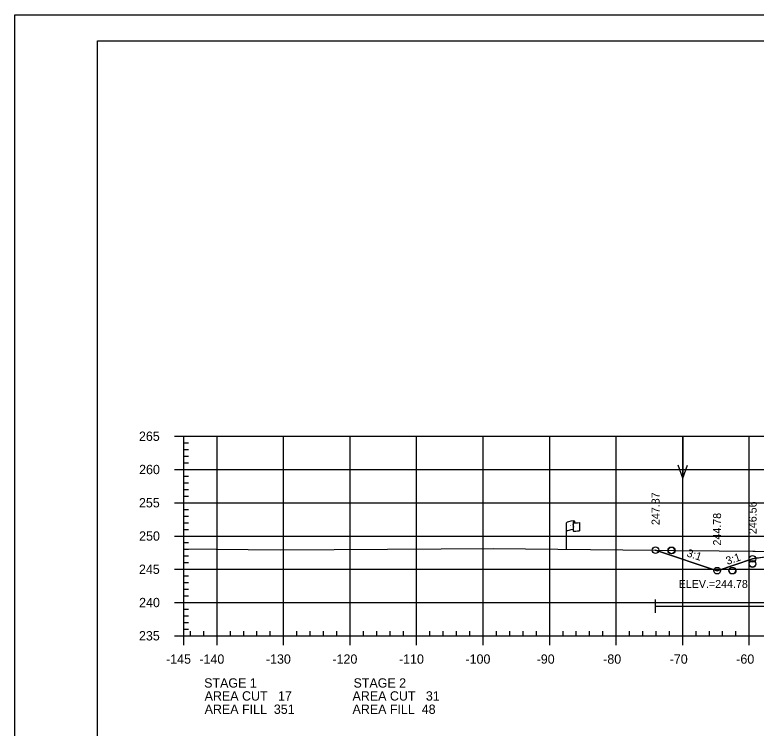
# Model space of a CAD drawing. Extents: x 1365647 to 1367999, y 387113 to 400173.
# Drawn here: x 1365723.7 to 1365835.1, y 398572.4 to 398679.6 of the extents above; entities that cross this region are included whole.
import ezdxf

# ---------------------------------------------------------------- set-up
doc = ezdxf.new("R2010")
doc.units = 0
for name, color, linetype in [('E_Existing ROW', 7, 'Continuous'), ('R_Axis', 7, 'Continuous'), ('R_Axis Annot', 7, 'Continuous'), ('R_Border', 7, 'Continuous'), ('R_Border Notes', 7, 'Continuous'), ('R_Contours', 7, 'Continuous'), ('R_Exist Surface', 7, 'Continuous'), ('R_Fin Surface', 7, 'Continuous'), ('R_Fin Surface Annot', 7, 'Continuous'), ('R_Grid', 7, 'Continuous'), ('R_No Plot', 7, 'Continuous'), ('R_Water', 7, 'Continuous'), ('R_Water Annot', 7, 'Continuous'), ('R_Xsect Elev', 7, 'Continuous')]:
    doc.layers.add(name, color=color, linetype=linetype)

msp = doc.modelspace()

# ---------------------------------------------------------------- linework, layer by layer
at = {"layer": 'E_Existing ROW'}
for p, q in [((1365806.64, 398599.3), (1365806.64, 398603.25)), ((1365807.63, 398603.34), (1365807.63, 398603.33)), ((1365807.63, 398603.33), (1365807.63, 398602.1)), ((1365807.8, 398603.5), (1365807.8, 398603.26)), ((1365808.57, 398603.31), (1365808.57, 398602.07))]:
    msp.add_line(p, q, dxfattribs=at)
for centre, radius, start, end in [((1365807.71, 398603.34), 0.078, 88.6458, 274.2828), ((1365807.72, 398603.5), 0.0783, 263.0712, 93.9564), ((1365807.71, 398602.1), 0.0783, 180, 273.9564)]:
    msp.add_arc(centre, radius, start, end, dxfattribs=at)
for centre, major_axis, ratio, start_param, end_param in [((1365808.22, 398603.29), (-1.58, -0.04), 0.19887, 5.030368, 6.283185), ((1365808.92, 398603.41), (-1.23, -0.13), 0.052933, 0.159456, 1.268315), ((1365808.21, 398601.97), (-1.58, -0.04), 0.19887, 5.083035, 6.194897), ((1365808.92, 398602.17), (-1.23, -0.13), 0.052933, 0.159456, 1.268315)]:
    msp.add_ellipse(centre, major_axis=major_axis, ratio=ratio, start_param=start_param, end_param=end_param, dxfattribs=at)
at = {"layer": 'R_Axis'}
for p, q in [((1365747.69, 398616.29), (1365749.09, 398616.29)), ((1365749.09, 398586.29), (1365749.09, 398616.29)), ((1365749.09, 398615.29), (1365749.79, 398615.29)), ((1365749.09, 398614.29), (1365749.79, 398614.29)), ((1365749.09, 398613.29), (1365749.79, 398613.29)), ((1365749.09, 398612.29), (1365749.79, 398612.29)), ((1365747.69, 398611.29), (1365749.09, 398611.29)), ((1365749.09, 398610.29), (1365749.79, 398610.29)), ((1365749.09, 398609.29), (1365749.79, 398609.29)), ((1365749.09, 398608.29), (1365749.79, 398608.29)), ((1365749.09, 398607.29), (1365749.79, 398607.29)), ((1365747.69, 398606.29), (1365749.09, 398606.29)), ((1365749.09, 398605.29), (1365749.79, 398605.29)), ((1365749.09, 398604.29), (1365749.79, 398604.29)), ((1365749.09, 398603.29), (1365749.79, 398603.29)), ((1365749.09, 398602.29), (1365749.79, 398602.29)), ((1365747.69, 398601.29), (1365749.09, 398601.29)), ((1365749.09, 398600.29), (1365749.79, 398600.29)), ((1365749.09, 398599.29), (1365749.79, 398599.29)), ((1365749.09, 398598.29), (1365749.79, 398598.29)), ((1365749.09, 398597.29), (1365749.79, 398597.29)), ((1365747.69, 398596.29), (1365749.09, 398596.29)), ((1365749.09, 398595.29), (1365749.79, 398595.29)), ((1365749.09, 398594.29), (1365749.79, 398594.29)), ((1365749.09, 398593.29), (1365749.79, 398593.29)), ((1365749.09, 398592.29), (1365749.79, 398592.29)), ((1365747.69, 398591.29), (1365749.09, 398591.29)), ((1365749.09, 398590.29), (1365749.79, 398590.29)), ((1365749.09, 398589.29), (1365749.79, 398589.29)), ((1365749.09, 398588.29), (1365749.79, 398588.29)), ((1365749.09, 398587.29), (1365749.79, 398587.29)), ((1365747.69, 398586.29), (1365749.09, 398586.29)), ((1365749.09, 398586.29), (1365749.09, 398586.99)), ((1365749.09, 398586.29), (1366039.09, 398586.29)), ((1365749.09, 398584.89), (1365749.09, 398586.29)), ((1365750.09, 398586.29), (1365750.09, 398586.99)), ((1365752.09, 398586.29), (1365752.09, 398586.99)), ((1365754.09, 398584.89), (1365754.09, 398586.29)), ((1365756.09, 398586.29), (1365756.09, 398586.99)), ((1365758.09, 398586.29), (1365758.09, 398586.99)), ((1365760.09, 398586.29), (1365760.09, 398586.99)), ((1365762.09, 398586.29), (1365762.09, 398586.99)), ((1365764.09, 398584.89), (1365764.09, 398586.29)), ((1365766.09, 398586.29), (1365766.09, 398586.99)), ((1365768.09, 398586.29), (1365768.09, 398586.99)), ((1365770.09, 398586.29), (1365770.09, 398586.99)), ((1365772.09, 398586.29), (1365772.09, 398586.99)), ((1365774.09, 398584.89), (1365774.09, 398586.29)), ((1365776.09, 398586.29), (1365776.09, 398586.99)), ((1365778.09, 398586.29), (1365778.09, 398586.99)), ((1365780.09, 398586.29), (1365780.09, 398586.99)), ((1365782.09, 398586.29), (1365782.09, 398586.99)), ((1365784.09, 398584.89), (1365784.09, 398586.29)), ((1365786.09, 398586.29), (1365786.09, 398586.99)), ((1365788.09, 398586.29), (1365788.09, 398586.99)), ((1365790.09, 398586.29), (1365790.09, 398586.99)), ((1365792.09, 398586.29), (1365792.09, 398586.99)), ((1365794.09, 398584.89), (1365794.09, 398586.29)), ((1365796.09, 398586.29), (1365796.09, 398586.99)), ((1365798.09, 398586.29), (1365798.09, 398586.99)), ((1365800.09, 398586.29), (1365800.09, 398586.99)), ((1365802.09, 398586.29), (1365802.09, 398586.99)), ((1365804.09, 398584.89), (1365804.09, 398586.29)), ((1365806.09, 398586.29), (1365806.09, 398586.99)), ((1365808.09, 398586.29), (1365808.09, 398586.99)), ((1365810.09, 398586.29), (1365810.09, 398586.99)), ((1365812.09, 398586.29), (1365812.09, 398586.99)), ((1365814.09, 398584.89), (1365814.09, 398586.29)), ((1365816.09, 398586.29), (1365816.09, 398586.99)), ((1365818.09, 398586.29), (1365818.09, 398586.99)), ((1365820.09, 398586.29), (1365820.09, 398586.99)), ((1365822.09, 398586.29), (1365822.09, 398586.99)), ((1365824.09, 398584.89), (1365824.09, 398586.29)), ((1365826.09, 398586.29), (1365826.09, 398586.99)), ((1365828.09, 398586.29), (1365828.09, 398586.99)), ((1365830.09, 398586.29), (1365830.09, 398586.99)), ((1365832.09, 398586.29), (1365832.09, 398586.99)), ((1365834.09, 398584.89), (1365834.09, 398586.29))]:
    msp.add_line(p, q, dxfattribs=at)
at = {"layer": 'R_Border'}
for p, q in [((1365736.09, 398675.75), (1366052.27, 398675.75)), ((1365736.09, 398470.29), (1365736.09, 398675.75))]:
    msp.add_line(p, q, dxfattribs=at)
at = {"layer": 'R_Contours'}
msp.add_lwpolyline([(1365820, 398599.16), (1365823, 398599.12), (1365829.56, 398599.06), (1365844.77, 398598.9), (1365835.17, 398597.95), (1365834.59, 398597.86), (1365829.25, 398596.08)], close=True, dxfattribs=at)
at = {"layer": 'R_Exist Surface'}
msp.add_lwpolyline([(1365749.09, 398599.35), (1365763.61, 398599.22), (1365787.79, 398599.37), (1365795.57, 398599.41), (1365819.92, 398599.16), (1365823, 398599.12), (1365829.56, 398599.06), (1365845.73, 398598.89)], dxfattribs=at)
at = {"layer": 'R_Fin Surface'}
msp.add_lwpolyline([(1365820, 398599.16), (1365829.25, 398596.08), (1365834.59, 398597.86), (1365835.17, 398597.95), (1365856.59, 398601.52), (1365862.59, 398602.11), (1365864.59, 398602.31), (1365894.09, 398605.2), (1365923.59, 398608.09), (1365925.59, 398608.28), (1365931.59, 398608.87), (1365945.36, 398606.58), (1365953.59, 398605.21), (1365983, 398595.4), (1365989.46, 398597.56)], dxfattribs=at)
at = {"layer": 'R_Grid'}
for p, q in [((1365749.09, 398616.29), (1366039.09, 398616.29)), ((1365749.09, 398586.29), (1365749.09, 398616.29)), ((1365754.09, 398586.29), (1365754.09, 398616.29)), ((1365764.09, 398586.29), (1365764.09, 398616.29)), ((1365774.09, 398586.29), (1365774.09, 398616.29)), ((1365784.09, 398586.29), (1365784.09, 398616.29)), ((1365794.09, 398586.29), (1365794.09, 398616.29)), ((1365804.09, 398586.29), (1365804.09, 398616.29)), ((1365814.09, 398586.29), (1365814.09, 398616.29)), ((1365824.09, 398586.29), (1365824.09, 398616.29)), ((1365834.09, 398586.29), (1365834.09, 398616.29)), ((1365749.09, 398611.29), (1366039.09, 398611.29)), ((1365749.09, 398606.29), (1366039.09, 398606.29)), ((1365749.09, 398601.29), (1366039.09, 398601.29)), ((1365749.09, 398596.29), (1366039.09, 398596.29)), ((1365749.09, 398591.29), (1366039.09, 398591.29)), ((1365749.09, 398586.29), (1366039.09, 398586.29))]:
    msp.add_line(p, q, dxfattribs=at)
at = {"layer": 'R_No Plot'}
msp.add_line((1365723.69, 398679.65), (1366057.03, 398679.65), dxfattribs=at)
msp.add_lwpolyline([(1365723.69, 398679.65), (1366057.03, 398679.65), (1366057.03, 398466.31), (1365723.69, 398466.31)], close=True, dxfattribs=at)
for centre in [(1365820, 398599.16), (1365822.36, 398599.13), (1365822.43, 398599.13), (1365834.59, 398597.86), (1365834.59, 398597.1), (1365834.59, 398597.08), (1365829.25, 398596.08), (1365831.52, 398596.08), (1365831.59, 398596.08)]:
    msp.add_circle(centre, 0.5, dxfattribs=at)
at = {"layer": 'R_Water'}
for p, q in [((1365820, 398589.73), (1365820, 398591.73)), ((1365820, 398590.73), (1365881.81, 398590.73))]:
    msp.add_line(p, q, dxfattribs=at)
at = {"layer": 'R_Water Annot'}
for p, q in [((1365824.09, 398616.29), (1365824.09, 398610.01)), ((1365824.09, 398610.01), (1365823.39, 398611.93)), ((1365824.09, 398610.01), (1365824.79, 398611.93))]:
    msp.add_line(p, q, dxfattribs=at)

# ---------------------------------------------------------------- texts
at = {"layer": 'E_Existing ROW'}
for s, height, rotation, p in [('R ', 0.2, 9.9884, (1365807.15, 398602.75)), (' O', 0.2, 9.9884, (1365807.3, 398602.79)), ('W', 0.2, 351.1788, (1365807.63, 398602.63)), ('DWB 11-9-07', 0.001, 90, (1365807.8, 398603.26)), ('DWB 11-9-07', 0.001, 5.0717, (1365808.56, 398602.06)), ('DWB 11-9-07', 0.001, 90, (1365806.63, 398599.3))]:
    msp.add_text(s, height=height, rotation=rotation, dxfattribs=at).set_placement(p)
at = {"layer": 'R_Axis Annot'}
for s, p in [('265', (1365742.35, 398615.59)), ('260', (1365742.37, 398610.59)), ('255', (1365742.35, 398605.59)), ('250', (1365742.37, 398600.59)), ('245', (1365742.35, 398595.59)), ('240', (1365742.37, 398590.59)), ('235', (1365742.35, 398585.59)), ('-145', (1365746.42, 398582.09)), ('-140', (1365751.43, 398582.09)), ('-130', (1365761.43, 398582.09)), ('-120', (1365771.43, 398582.09)), ('-110', (1365781.43, 398582.09)), ('-100', (1365791.43, 398582.09)), ('-90', (1365802.13, 398582.09)), ('-80', (1365812.13, 398582.09)), ('-70', (1365822.13, 398582.09)), ('-60', (1365832.13, 398582.09)), ('STAGE 1', (1365752.15, 398578.5)), ('STAGE 2', (1365774.6, 398578.5)), ('AREA CUT   17', (1365752.22, 398576.55)), ('AREA CUT   31', (1365774.45, 398576.55)), ('AREA FILL  351', (1365752.22, 398574.55)), ('AREA FILL  48', (1365774.45, 398574.55))]:
    msp.add_text(s, height=1.4, dxfattribs=at).set_placement(p)
at = {"layer": 'R_Border Notes'}
msp.add_text('ELEV.=244.78', height=1.2, dxfattribs=at).set_placement((1365823.48, 398593.48))
at = {"layer": 'R_Fin Surface Annot'}
for rotation, p in [(341.5651, (1365824.59, 398598.25)), (18.4349, (1365830.79, 398596.94))]:
    msp.add_text('3:1', height=1.2, rotation=rotation, dxfattribs=at).set_placement(p)
at = {"layer": 'R_Xsect Elev'}
for s, p in [('247.87', (1365820.6, 398602.94)), ('246.56', (1365835.19, 398601.58)), ('244.78', (1365829.85, 398599.86))]:
    msp.add_text(s, height=1.2, rotation=90, dxfattribs=at).set_placement(p)

doc.saveas('drawing.dxf')
